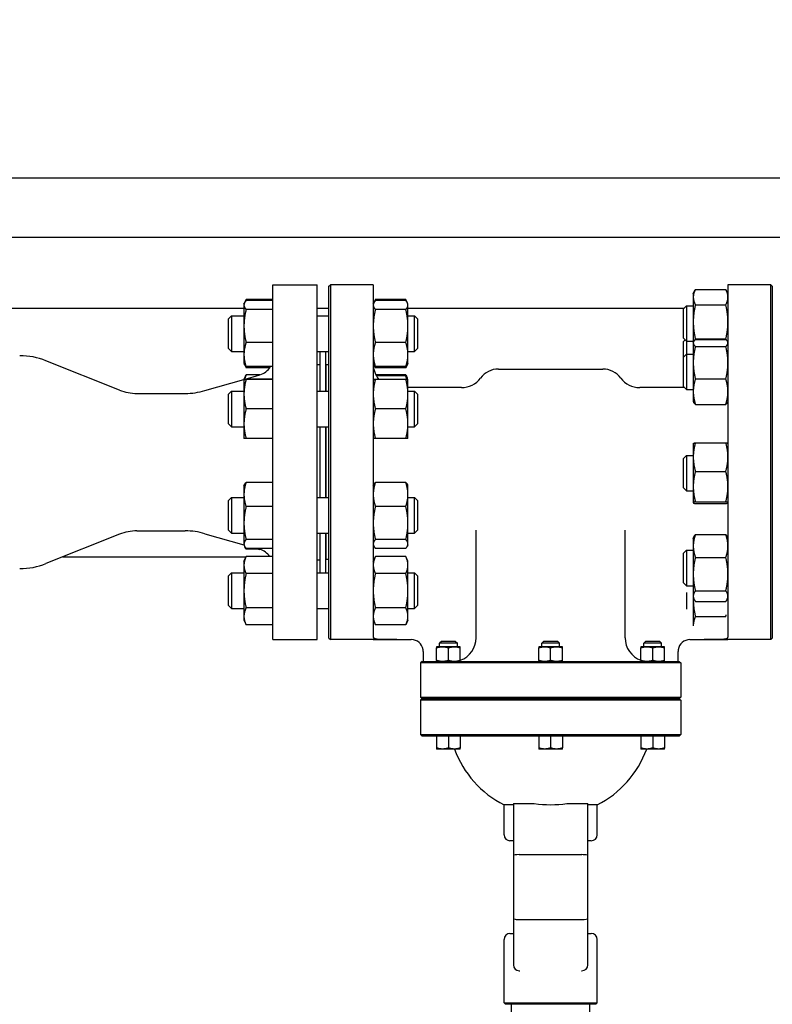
# Model space of a CAD drawing. Header units: inches. Extents: x 5 to 1128, y -85 to 748.
# Tile 630 of 656: x 577 to 593, y 682 to 703. Entities that reach past the tile are written whole.
import ezdxf

# ---------------------------------------------------------------- set-up
doc = ezdxf.new("R2010")
doc.units = ezdxf.units.IN
doc.header["$LTSCALE"] = 32
doc.header["$MEASUREMENT"] = 0
doc.layers.add('Dimension (ANSI)', color=7, linetype='Continuous', lineweight=25)
doc.layers.add('Visible (ANSI)', color=7, linetype='Continuous', lineweight=30)
doc.styles.add('Note Text (ANSI)', font='tahoma.ttf')
doc.dimstyles.new('SB Fraction-16 (ANSI)', dxfattribs={"dimscale": 32, "dimtxt": 0.125, "dimasz": 0.098425, "dimexe": 0.125, "dimexo": 0.0625, "dimgap": 0.031496, "dimtad": 0, "dimtih": 1, "dimtoh": 1, "dimdec": 4, "dimrnd": 1e-08, "dimzin": 0, "dimdsep": 46, "dimlunit": 5, "dimtxsty": 'Note Text (ANSI)', "dimcen": 0.09, "dimdle": 0.393701, "dimclrd": 256, "dimclre": 256, "dimclrt": 256, "dimadec": 0, "dimazin": 3, "dimtfac": 0.96, "dimtofl": 0, "dimtmove": 0, "dimatfit": 3, "dimfxl": 1, "dimfrac": 2, "dimtolj": 1, "dimtzin": 12, "dimlwd": -1, "dimlwe": -1, "dimarcsym": 0})

# ---------------------------------------------------------------- blocks, each defined once
blk = doc.blocks.new('*D18')
at = {"layer": 'Defpoints', "color": 0, "transparency": 16777216}
for p in [(736.781, 720.097), (484.781, 699.94), (736.781, 699.94)]:
    blk.add_point(p, dxfattribs=at)
at = {"layer": 'Dimension (ANSI)', "transparency": 16777216}
for p, q in [((484.781, 701.94), (484.781, 724.097)), ((736.781, 701.94), (736.781, 724.097)), ((487.93, 720.097), (607.035, 720.097)), ((733.631, 720.097), (617.526, 720.097))]:
    blk.add_line(p, q, dxfattribs=at)
for points in [[(487.93, 720.622), (487.93, 719.572), (484.781, 720.097)], [(733.631, 720.622), (733.631, 719.572), (736.781, 720.097)]]:
    blk.add_solid(points, dxfattribs=at)
at = {"layer": 'Dimension (ANSI)', "transparency": 16777216, "insert": (608.043, 722.181), "char_height": 4, "attachment_point": 1, "style": 'Note Text (ANSI)'}
blk.add_mtext('\\A1;252', dxfattribs=at)

msp = doc.modelspace()

# ---------------------------------------------------------------- linework, layer by layer
at = {"layer": 'Visible (ANSI)'}
for p, q in [((602.46813, 699.93978), (572.96813, 699.93978)), ((638.71813, 698.68978), (570.21813, 698.68978)), ((582.84313, 690.18978), (582.84313, 697.68978)), ((582.84313, 697.68978), (583.78063, 697.68978)), ((583.78063, 690.18978), (583.78063, 697.68978)), ((584.03063, 697.65853), (584.06188, 697.68978)), ((584.06188, 697.68978), (584.06188, 690.18978)), ((584.96813, 697.68978), (584.06188, 697.68978)), ((584.96813, 697.68978), (584.96813, 690.23809)), ((592.46813, 697.68978), (592.46813, 690.23809)), ((593.37438, 697.68978), (592.46813, 697.68978)), ((593.37438, 690.18978), (593.37438, 697.68978)), ((593.40563, 697.65853), (593.37438, 697.68978)), ((584.03063, 690.22103), (584.03063, 697.65853)), ((591.73413, 697.49562), (591.76979, 697.57209)), ((591.73413, 697.49562), (591.73413, 697.42748)), ((591.77922, 697.59132), (592.42305, 697.59132)), ((592.46813, 697.49562), (592.43247, 697.57209)), ((593.40563, 697.65853), (593.40563, 690.22103)), ((582.23463, 697.28099), (582.24499, 697.30319)), ((582.23463, 697.28099), (582.23463, 697.25955)), ((582.23463, 697.25955), (582.23463, 696.81722)), ((582.24499, 697.30319), (582.27955, 697.37731)), ((582.84313, 697.37767), (582.27972, 697.37767)), ((582.84313, 697.35325), (582.27972, 697.35325)), ((584.96813, 697.28099), (584.97842, 697.30304)), ((584.97842, 697.30304), (585.01321, 697.37766)), ((585.01321, 697.37766), (585.01322, 697.37767)), ((585.65705, 697.37767), (585.01322, 697.37767)), ((585.65705, 697.35309), (585.01322, 697.35309)), ((585.65705, 697.37767), (585.65705, 697.37766)), ((585.69185, 697.30304), (585.65705, 697.37766)), ((585.70213, 697.28099), (585.69185, 697.30304)), ((585.70213, 697.25968), (585.70213, 697.28099)), ((585.70213, 696.81773), (585.70213, 697.25968)), ((591.52813, 697.18312), (591.59063, 697.24562)), ((591.59063, 697.24562), (591.59063, 696.49562)), ((591.59063, 697.24562), (591.73413, 697.24562)), ((591.73413, 697.42748), (591.73413, 696.90328)), ((591.77922, 697.26364), (592.42305, 697.26364)), ((582.23463, 697.18978), (575.74938, 697.18978)), ((582.84313, 697.16585), (582.27972, 697.16585)), ((584.03063, 697.18978), (583.78063, 697.18978)), ((585.65705, 697.16628), (585.01322, 697.16628)), ((591.5348, 697.18978), (585.70213, 697.18978)), ((591.52813, 696.55812), (591.52813, 697.18312)), ((581.90563, 696.96849), (581.96813, 697.03099)), ((581.90563, 696.34349), (581.90563, 696.96849)), ((581.96813, 697.03099), (581.96813, 696.28099)), ((581.96813, 697.03099), (582.23463, 697.03099)), ((583.78063, 697.03099), (584.03063, 697.03099)), ((585.70213, 697.03099), (585.84313, 697.03099)), ((585.84313, 696.28099), (585.84313, 697.03099)), ((585.90563, 696.96849), (585.84313, 697.03099)), ((585.90563, 696.96849), (585.90563, 696.34349)), ((591.73413, 696.90328), (591.73413, 696.47319)), ((582.23463, 696.81722), (582.23463, 696.21365)), ((585.70213, 696.21403), (585.70213, 696.81773)), ((582.84313, 696.46859), (582.27972, 696.46859)), ((585.65705, 696.46917), (585.01322, 696.46917)), ((591.52813, 696.55812), (591.59063, 696.49562)), ((591.52813, 696.4887), (591.56284, 696.52341)), ((591.52813, 696.16069), (591.52813, 696.4887)), ((591.59063, 696.49562), (591.59063, 696.22319)), ((591.59063, 696.49562), (591.73413, 696.49562)), ((591.73413, 696.47319), (591.74065, 696.48716)), ((591.73413, 696.47319), (591.73413, 696.45952)), ((591.73413, 696.45952), (591.73413, 696.04128)), ((591.77922, 696.54293), (592.42305, 696.54293)), ((591.77922, 696.53457), (592.42305, 696.53457)), ((592.46813, 696.47319), (592.46162, 696.48716)), ((581.90563, 696.34349), (581.96813, 696.28099)), ((581.96813, 696.28099), (582.23463, 696.28099)), ((582.23463, 696.21365), (582.23463, 696.03099)), ((583.78063, 696.28099), (584.03063, 696.28099)), ((583.84313, 695.43987), (583.84313, 696.28099)), ((583.96313, 695.43987), (583.96313, 696.28099)), ((585.70213, 696.28099), (585.84313, 696.28099)), ((585.70213, 696.03099), (585.70213, 696.21403)), ((585.90563, 696.34349), (585.84313, 696.28099)), ((591.52813, 696.16069), (591.59063, 696.22319)), ((591.59063, 696.22319), (591.59063, 695.47319)), ((591.59063, 696.22319), (591.73413, 696.22319)), ((591.77922, 696.38447), (592.42305, 696.38447)), ((579.60236, 695.46382), (578.04805, 696.08321)), ((582.23463, 696.03099), (582.24499, 696.00879)), ((582.24499, 696.00879), (582.27955, 695.93466)), ((583.78063, 696.00228), (583.84313, 696.00228)), ((583.96813, 695.99978), (583.96813, 695.43987)), ((584.03063, 695.99978), (583.96813, 695.99978)), ((584.96813, 696.03099), (584.97842, 696.00893)), ((584.97842, 696.00893), (585.01321, 695.93431)), ((585.69185, 696.00893), (585.65705, 695.93431)), ((585.70213, 696.03099), (585.69185, 696.00893)), ((591.52813, 695.53569), (591.52813, 696.16069)), ((591.73413, 696.04128), (591.73413, 695.42995)), ((582.84313, 695.95872), (582.27972, 695.95872)), ((582.7784, 695.9343), (582.27972, 695.9343)), ((583.96313, 695.87978), (583.96813, 695.87978)), ((585.65705, 695.95888), (585.01322, 695.95888)), ((585.65705, 695.9343), (585.01322, 695.9343)), ((587.61577, 695.90828), (589.8205, 695.90828)), ((581.40828, 695.45089), (582.23463, 695.68784)), ((582.23463, 695.68987), (582.26433, 695.75355)), ((582.23463, 695.68987), (582.23463, 695.37689)), ((582.24214, 695.68999), (582.5715, 695.78444)), ((582.56867, 695.78362), (582.27972, 695.78362)), ((582.84313, 695.69019), (582.27972, 695.69019)), ((582.84313, 695.68955), (582.27972, 695.68955)), ((585.65705, 695.68988), (585.01322, 695.68988)), ((585.65705, 695.68986), (585.01322, 695.68986)), ((585.65705, 695.78362), (585.02467, 695.78362)), ((585.65705, 695.76196), (585.03665, 695.76196)), ((585.69185, 695.71191), (585.67244, 695.75355)), ((585.70213, 695.68987), (585.69185, 695.71191)), ((585.70213, 695.37735), (585.70213, 695.68987)), ((591.77922, 695.69809), (592.42305, 695.69809)), ((579.97254, 695.39278), (580.99482, 695.39278)), ((581.90563, 695.37737), (581.96813, 695.43987)), ((581.90563, 694.75237), (581.90563, 695.37737)), ((581.96813, 695.43987), (581.96813, 694.68987)), ((581.96813, 695.43987), (582.23463, 695.43987)), ((582.23463, 695.37689), (582.23463, 694.75189)), ((583.78063, 695.43987), (584.03063, 695.43987)), ((586.8343, 695.51458), (585.70213, 695.51458)), ((585.70213, 695.43987), (585.84313, 695.43987)), ((585.70213, 694.75235), (585.70213, 695.37735)), ((585.84313, 694.68987), (585.84313, 695.43987)), ((585.90563, 695.37737), (585.84313, 695.43987)), ((585.90563, 695.37737), (585.90563, 694.75237)), ((591.54924, 695.51458), (590.60197, 695.51458)), ((591.52813, 695.53569), (591.59063, 695.47319)), ((591.59063, 695.47319), (591.73413, 695.47319)), ((591.73413, 695.42995), (591.73413, 695.22319)), ((591.73413, 695.22319), (591.74065, 695.20922)), ((592.46813, 695.22319), (592.46162, 695.20922)), ((582.84313, 695.06423), (582.27972, 695.06423)), ((585.65705, 695.06484), (585.01322, 695.06484)), ((591.77922, 695.16181), (592.42305, 695.16181)), ((581.90563, 694.75237), (581.96813, 694.68987)), ((582.23463, 694.75189), (582.23463, 694.43987)), ((585.70213, 694.43987), (585.70213, 694.75235)), ((585.90563, 694.75237), (585.84313, 694.68987)), ((581.96813, 694.68987), (582.23463, 694.68987)), ((583.78063, 694.68987), (584.03063, 694.68987)), ((583.84313, 693.18969), (583.84313, 694.68987)), ((583.96313, 693.18969), (583.96313, 694.68987)), ((583.96813, 694.68987), (583.96813, 693.18969)), ((585.70213, 694.68987), (585.84313, 694.68987)), ((582.84313, 694.43955), (582.27972, 694.43955)), ((585.65705, 694.43986), (585.01322, 694.43986)), ((591.73413, 694.33284), (591.73453, 694.33369)), ((591.73413, 694.33284), (591.73413, 694.0482)), ((591.77922, 694.35085), (592.42305, 694.35085)), ((592.46813, 694.33284), (592.46773, 694.33369)), ((591.52813, 694.02034), (591.59063, 694.08284)), ((591.52813, 693.39534), (591.52813, 694.02034)), ((591.59063, 694.08284), (591.59063, 693.33284)), ((591.59063, 694.08284), (591.73413, 694.08284)), ((591.73413, 694.0482), (591.73413, 693.42406)), ((591.77922, 693.74556), (592.42305, 693.74556)), ((582.84313, 693.51162), (582.27972, 693.51162)), ((585.65705, 693.51178), (585.01322, 693.51178)), ((582.23463, 693.43969), (582.24484, 693.46159)), ((582.23463, 693.43969), (582.23463, 693.25624)), ((584.96813, 693.43969), (584.97841, 693.46173)), ((585.70213, 693.43969), (585.69185, 693.46173)), ((585.70213, 693.25662), (585.70213, 693.43969)), ((591.52813, 693.39534), (591.59063, 693.33284)), ((591.59063, 693.33284), (591.73413, 693.33284)), ((591.73413, 693.42406), (591.73413, 693.08369)), ((581.90563, 693.12719), (581.96813, 693.18969)), ((581.90563, 692.50219), (581.90563, 693.12719)), ((581.96813, 693.18969), (581.96813, 692.43969)), ((581.96813, 693.18969), (582.23463, 693.18969)), ((582.23463, 693.25624), (582.23463, 692.6524)), ((583.78063, 693.18969), (584.03063, 693.18969)), ((585.70213, 692.65291), (585.70213, 693.25662)), ((585.70213, 693.18969), (585.84313, 693.18969)), ((585.84313, 692.43969), (585.84313, 693.18969)), ((585.90563, 693.12719), (585.84313, 693.18969)), ((585.90563, 693.12719), (585.90563, 692.50219)), ((591.77922, 693.10255), (592.42305, 693.10255)), ((582.84313, 693.00086), (582.27972, 693.00086)), ((585.65705, 693.00145), (585.01322, 693.00145)), ((591.73413, 693.08369), (591.73413, 693.08284)), ((591.73413, 693.08284), (591.73453, 693.08198)), ((591.77922, 693.06483), (592.42305, 693.06483)), ((592.46813, 693.08284), (592.46773, 693.08198)), ((579.97254, 692.48678), (580.99482, 692.48678)), ((581.90563, 692.50219), (581.96813, 692.43969)), ((582.23463, 692.6524), (582.23463, 692.21084)), ((585.70213, 692.21098), (585.70213, 692.65291)), ((585.90563, 692.50219), (585.84313, 692.43969)), ((587.14333, 690.22718), (587.14333, 692.50221)), ((590.29294, 690.22718), (590.29294, 692.50221)), ((579.60236, 692.41574), (578.04805, 691.79635)), ((581.40828, 692.42867), (582.23463, 692.19172)), ((581.96813, 692.43969), (582.23463, 692.43969)), ((582.84313, 692.30393), (582.27972, 692.30393)), ((583.78063, 692.43969), (584.03063, 692.43969)), ((583.84313, 691.59857), (583.84313, 692.43969)), ((583.96313, 691.59857), (583.96313, 692.43969)), ((583.96813, 692.43969), (583.96813, 691.87978)), ((585.65705, 692.30436), (585.01322, 692.30436)), ((585.70213, 692.43969), (585.84313, 692.43969)), ((591.73413, 692.32836), (591.74912, 692.36051)), ((591.73413, 692.32836), (591.73413, 692.1678)), ((591.77922, 692.40927), (592.42305, 692.40927)), ((592.46813, 692.32836), (592.45314, 692.36051)), ((582.23463, 692.21084), (582.23463, 692.18969)), ((582.23463, 692.18969), (582.24484, 692.1678)), ((582.24484, 692.1678), (582.25367, 692.14887)), ((582.84313, 692.11776), (582.27972, 692.11776)), ((582.54192, 692.1036), (582.27972, 692.1036)), ((582.49256, 692.11776), (582.5715, 692.09512)), ((584.96813, 692.18969), (584.97841, 692.16765)), ((585.65705, 692.1176), (585.01322, 692.1176)), ((585.70213, 692.18969), (585.69185, 692.16765)), ((585.70213, 692.18969), (585.70213, 692.21098)), ((591.52813, 692.01586), (591.59063, 692.07836)), ((591.59063, 692.07836), (591.59063, 691.32836)), ((591.59063, 692.07836), (591.73413, 692.07836)), ((591.73413, 692.1678), (591.73413, 691.57337)), ((578.40799, 691.93978), (582.27716, 691.93978)), ((582.23463, 691.84857), (582.27955, 691.9449)), ((582.23463, 691.84857), (582.23463, 691.76456)), ((582.84313, 691.94526), (582.27972, 691.94526)), ((583.78063, 691.87728), (583.84313, 691.87728)), ((583.96313, 691.99978), (583.96813, 691.99978)), ((583.96313, 691.93978), (583.96813, 691.93978)), ((584.03063, 691.87978), (583.96813, 691.87978)), ((584.96813, 691.84857), (585.01321, 691.94525)), ((585.01321, 691.94525), (585.01322, 691.94526)), ((585.65705, 691.94526), (585.01322, 691.94526)), ((585.65705, 691.94526), (585.65705, 691.94525)), ((585.70213, 691.84857), (585.65705, 691.94525)), ((585.70213, 691.76483), (585.70213, 691.84857)), ((591.52813, 691.39086), (591.52813, 692.01586)), ((591.77922, 691.92633), (592.42305, 691.92633)), ((582.23463, 691.76456), (582.23463, 691.22302)), ((585.70213, 691.22355), (585.70213, 691.76483)), ((581.90563, 691.53607), (581.96813, 691.59857)), ((581.90563, 690.91107), (581.90563, 691.53607)), ((581.96813, 691.59857), (581.96813, 690.84857)), ((581.96813, 691.59857), (582.23463, 691.59857)), ((582.84313, 691.58387), (582.27972, 691.58387)), ((583.78063, 691.59857), (584.03063, 691.59857)), ((585.65705, 691.5844), (585.01322, 691.5844)), ((585.70213, 691.59857), (585.84313, 691.59857)), ((585.84313, 690.84857), (585.84313, 691.59857)), ((585.90563, 691.53607), (585.84313, 691.59857)), ((585.90563, 691.53607), (585.90563, 690.91107)), ((591.73413, 691.57337), (591.73413, 691.10894)), ((582.23463, 691.22302), (582.23463, 690.68203)), ((585.70213, 690.6823), (585.70213, 691.22355)), ((591.52813, 691.39086), (591.59063, 691.32836)), ((591.59063, 691.32836), (591.73413, 691.32836)), ((591.77922, 691.22042), (592.42305, 691.22042)), ((591.59063, 691.18342), (591.59063, 690.83447)), ((591.73413, 691.10894), (591.73413, 691.07836)), ((591.73413, 691.07836), (591.74912, 691.04621)), ((591.73413, 691.07836), (591.73413, 691.04161)), ((591.73413, 691.04161), (591.73413, 690.48475)), ((592.46813, 691.07836), (592.45314, 691.04621)), ((581.90563, 690.91107), (581.96813, 690.84857)), ((581.96813, 690.84857), (582.23463, 690.84857)), ((582.84313, 690.86218), (582.27972, 690.86218)), ((583.78063, 690.84857), (584.03063, 690.84857)), ((585.65705, 690.86271), (585.01322, 690.86271)), ((585.70213, 690.84857), (585.84313, 690.84857)), ((585.90563, 690.91107), (585.84313, 690.84857)), ((591.77922, 690.99745), (592.42305, 690.99745)), ((582.23463, 690.68203), (582.23463, 690.59857)), ((582.23463, 690.59857), (582.27955, 690.50225)), ((584.96813, 690.59857), (585.01321, 690.5019)), ((585.70213, 690.59857), (585.65705, 690.5019)), ((585.70213, 690.59857), (585.70213, 690.6823)), ((591.77922, 690.68126), (592.42305, 690.68126)), ((582.84313, 690.50189), (582.27972, 690.50189)), ((585.65705, 690.50189), (585.01322, 690.50189)), ((591.73413, 690.48475), (591.73413, 690.47938)), ((582.84313, 690.18978), (583.78063, 690.18978)), ((584.03063, 690.22103), (584.06188, 690.18978)), ((584.96813, 690.18978), (584.06188, 690.18978)), ((585.46813, 690.19111), (584.96813, 690.19111)), ((584.96813, 690.19111), (584.96813, 690.18978)), ((584.96813, 690.18978), (585.77313, 690.18978)), ((591.66313, 690.18978), (592.46813, 690.18978)), ((592.46813, 690.19111), (591.96813, 690.19111)), ((592.46813, 690.18978), (592.46813, 690.19111)), ((593.37438, 690.18978), (592.46813, 690.18978)), ((593.40563, 690.22103), (593.37438, 690.18978)), ((586.43368, 690.03968), (586.30868, 690.03968)), ((586.30868, 689.74951), (586.30868, 690.01735)), ((586.40843, 690.15238), (586.37118, 690.11513)), ((586.74618, 690.11513), (586.37118, 690.11513)), ((586.37118, 690.03968), (586.37118, 690.11513)), ((586.70893, 690.15238), (586.40843, 690.15238)), ((586.68368, 690.03968), (586.43368, 690.03968)), ((586.55868, 689.74951), (586.55868, 690.01735)), ((586.80868, 690.03968), (586.68368, 690.03968)), ((586.70893, 690.15238), (586.74618, 690.11513)), ((586.74618, 690.03968), (586.74618, 690.11513)), ((586.80868, 689.74951), (586.80868, 690.01735)), ((588.59313, 690.03968), (588.46813, 690.03968)), ((588.46813, 689.74951), (588.46813, 690.01735)), ((588.56788, 690.15238), (588.53063, 690.11513)), ((588.90563, 690.11513), (588.53063, 690.11513)), ((588.53063, 690.03968), (588.53063, 690.11513)), ((588.86838, 690.15238), (588.56788, 690.15238)), ((588.84313, 690.03968), (588.59313, 690.03968)), ((588.71813, 689.74951), (588.71813, 690.01735)), ((588.96813, 690.03968), (588.84313, 690.03968)), ((588.86838, 690.15238), (588.90563, 690.11513)), ((588.90563, 690.03968), (588.90563, 690.11513)), ((588.96813, 689.74951), (588.96813, 690.01735)), ((590.75258, 690.03968), (590.62758, 690.03968)), ((590.62758, 689.74951), (590.62758, 690.01735)), ((590.72733, 690.15238), (590.69008, 690.11513)), ((591.06508, 690.11513), (590.69008, 690.11513)), ((590.69008, 690.03968), (590.69008, 690.11513)), ((591.02783, 690.15238), (590.72733, 690.15238)), ((591.00258, 690.03968), (590.75258, 690.03968)), ((590.87758, 689.74951), (590.87758, 690.01735)), ((591.12758, 690.03968), (591.00258, 690.03968)), ((591.02783, 690.15238), (591.06508, 690.11513)), ((591.06508, 690.03968), (591.06508, 690.11513)), ((591.12758, 689.74951), (591.12758, 690.01735)), ((586.02313, 689.93978), (586.02313, 689.72718)), ((591.41313, 689.72718), (591.41313, 689.93978)), ((585.99938, 689.72718), (585.96813, 689.69593)), ((586.03135, 689.69593), (585.96813, 689.69593)), ((585.96813, 689.69593), (585.96813, 688.97103)), ((585.99938, 689.72718), (586.06247, 689.72718)), ((587.58076, 689.69593), (586.03135, 689.69593)), ((586.06247, 689.72718), (587.58393, 689.72718)), ((589.85551, 689.69593), (587.58076, 689.69593)), ((587.58393, 689.72718), (589.85234, 689.72718)), ((589.85234, 689.72718), (591.3738, 689.72718)), ((591.40491, 689.69593), (589.85551, 689.69593)), ((591.3738, 689.72718), (591.43688, 689.72718)), ((591.46813, 689.69593), (591.40491, 689.69593)), ((591.43688, 689.72718), (591.46813, 689.69593)), ((591.46813, 689.69593), (591.46813, 688.97103)), ((585.96813, 688.97103), (586.03135, 688.97103)), ((585.99938, 688.93978), (585.96813, 688.97103)), ((585.99938, 688.93978), (585.96813, 688.90853)), ((586.06247, 688.93978), (585.99938, 688.93978)), ((585.99938, 688.93978), (586.06247, 688.93978)), ((586.03135, 688.97103), (587.58076, 688.97103)), ((587.58393, 688.93978), (586.06247, 688.93978)), ((586.06247, 688.93978), (587.58393, 688.93978)), ((587.58076, 688.97103), (589.85551, 688.97103)), ((589.85234, 688.93978), (587.58393, 688.93978)), ((587.58393, 688.93978), (589.85234, 688.93978)), ((591.3738, 688.93978), (589.85234, 688.93978)), ((589.85234, 688.93978), (591.3738, 688.93978)), ((589.85551, 688.97103), (591.40491, 688.97103)), ((591.43688, 688.93978), (591.3738, 688.93978)), ((591.3738, 688.93978), (591.43688, 688.93978)), ((591.40491, 688.97103), (591.46813, 688.97103)), ((591.43688, 688.93978), (591.46813, 688.97103)), ((591.43688, 688.93978), (591.46813, 688.90853)), ((586.03135, 688.90853), (585.96813, 688.90853)), ((585.96813, 688.90853), (585.96813, 688.18363)), ((587.58076, 688.90853), (586.03135, 688.90853)), ((589.85551, 688.90853), (587.58076, 688.90853)), ((591.40491, 688.90853), (589.85551, 688.90853)), ((591.46813, 688.90853), (591.40491, 688.90853)), ((591.46813, 688.90853), (591.46813, 688.18363)), ((585.96813, 688.18363), (586.03135, 688.18363)), ((585.99938, 688.15238), (585.96813, 688.18363)), ((586.06247, 688.15238), (585.99938, 688.15238)), ((586.03135, 688.18363), (587.58076, 688.18363)), ((587.58393, 688.15238), (586.06247, 688.15238)), ((586.30868, 688.15238), (586.30868, 687.89971)), ((586.55868, 688.15238), (586.55868, 687.89971)), ((586.80868, 688.15238), (586.80868, 687.89971)), ((587.58076, 688.18363), (589.85551, 688.18363)), ((589.85234, 688.15238), (587.58393, 688.15238)), ((588.46813, 688.15238), (588.46813, 687.89971)), ((588.71813, 688.15238), (588.71813, 687.89971)), ((588.96813, 688.15238), (588.96813, 687.89971)), ((591.3738, 688.15238), (589.85234, 688.15238)), ((589.85551, 688.18363), (591.40491, 688.18363)), ((590.62758, 688.15238), (590.62758, 687.89971)), ((590.87758, 688.15238), (590.87758, 687.89971)), ((591.12758, 688.15238), (591.12758, 687.89971)), ((591.43688, 688.15238), (591.3738, 688.15238)), ((591.40491, 688.18363), (591.46813, 688.18363)), ((591.43688, 688.15238), (591.46813, 688.18363)), ((586.43368, 687.87738), (586.30868, 687.87738)), ((586.68368, 687.87738), (586.43368, 687.87738)), ((586.80868, 687.87738), (586.68368, 687.87738)), ((588.59313, 687.87738), (588.46813, 687.87738)), ((588.84313, 687.87738), (588.59313, 687.87738)), ((588.96813, 687.87738), (588.84313, 687.87738)), ((590.75258, 687.87738), (590.62758, 687.87738)), ((591.00258, 687.87738), (590.75258, 687.87738)), ((591.12758, 687.87738), (591.00258, 687.87738)), ((587.93073, 686.69609), (587.73388, 686.69609)), ((587.73388, 686.06478), (587.73388, 686.69609)), ((587.93073, 686.72718), (588.05573, 686.72718)), ((587.93073, 686.72718), (587.93073, 685.62346)), ((588.05573, 686.72718), (588.3732, 686.72718)), ((589.06307, 686.72718), (589.38053, 686.72718)), ((589.38053, 686.72718), (589.50553, 686.72718)), ((589.50553, 685.62346), (589.50553, 686.72718)), ((589.70238, 686.69609), (589.50553, 686.69609)), ((589.70238, 686.06478), (589.70238, 686.69609)), ((587.93073, 685.93978), (587.85888, 685.93978)), ((589.57738, 685.93978), (589.50553, 685.93978)), ((587.93073, 685.62346), (587.93073, 684.29547)), ((588.05573, 685.6455), (589.38053, 685.6455)), ((589.50553, 684.29547), (589.50553, 685.62346)), ((587.93073, 684.29547), (587.93073, 683.31675)), ((588.05573, 684.27343), (589.38053, 684.27343)), ((589.50553, 683.31675), (589.50553, 684.29547)), ((587.85888, 683.97915), (587.93073, 683.97915)), ((589.50553, 683.97915), (589.57738, 683.97915)), ((587.73388, 682.51434), (587.73388, 683.85415)), ((589.70238, 682.51434), (589.70238, 683.85415)), ((588.05573, 683.19175), (588.0652, 683.19175)), ((589.37107, 683.19175), (589.38053, 683.19175)), ((587.73388, 682.51434), (589.70238, 682.51434)), ((587.76513, 682.48309), (587.73388, 682.51434)), ((589.67113, 682.48309), (587.76513, 682.48309)), ((587.89136, 681.93191), (587.89136, 682.48309)), ((589.5449, 681.93191), (589.5449, 682.48309)), ((589.67113, 682.48309), (589.70238, 682.51434))]:
    msp.add_line(p, q, dxfattribs=at)
for centre, radius, start, end in [((577.49277, 694.68978), 1.5, 68.272718, 90), ((585.46813, 696.01458), 0.5, 180, 220.496535), ((582.46813, 696.14491), 0.375, 286, 330.231967), ((587.61577, 695.43584), 0.47244, 90, 143.477266), ((589.8205, 695.43584), 0.47244, 36.522734, 90), ((586.8343, 696.01458), 0.5, 270, 323.477266), ((590.60197, 696.01458), 0.5, 216.522734, 270), ((579.97254, 696.39278), 1, 248.272718, 270), ((580.99482, 696.89278), 1.5, 270, 286), ((579.97254, 691.48678), 1, 90, 111.727282), ((580.99482, 690.98678), 1.5, 74, 90), ((582.46813, 691.73465), 0.375, 34.16838, 74), ((577.49277, 693.18978), 1.5, 270, 291.727282), ((585.77313, 689.93978), 0.25, 8.604112, 90), ((586.64333, 690.22718), 0.5, 289.311794, 0), ((590.79294, 690.22718), 0.5, 180, 250.688206), ((591.66313, 689.93978), 0.25, 90, 171.395888), ((588.71813, 688.62482), 2.16535, 200.192895, 242.964308), ((588.71813, 688.62482), 2.16535, 297.035692, 339.807105), ((587.85888, 686.06478), 0.125, 180, 270), ((589.57738, 686.06478), 0.125, 270, 0), ((587.85888, 683.85415), 0.125, 90, 180), ((589.57738, 683.85415), 0.125, 0, 90), ((588.05573, 683.31675), 0.125, 180, 270), ((589.38053, 683.31675), 0.125, 270, 0)]:
    msp.add_arc(centre, radius, start, end, dxfattribs=at)
for centre, major_axis, ratio, start_param, end_param in [((588.71813, 688.71917), (2.14771, 0), 0.93969262, 4.55108575, 4.87369221), ((588.05573, 685.62346), (0.125, 0), 0.17632698, 1.57079633, 3.14159265), ((589.38053, 685.62346), (-0.125, 0), 0.17632698, 3.14159265, 4.71238898), ((588.05573, 684.29547), (-0.125, 0), 0.17632698, 0, 1.57079633), ((589.38053, 684.29547), (-0.125, 0), 0.17632698, 1.57079633, 3.14159265)]:
    msp.add_ellipse(centre, major_axis=major_axis, ratio=ratio, start_param=start_param, end_param=end_param, dxfattribs=at)
for points, weights in [([(591.77922, 697.59132), (591.73413, 697.50352), (591.73413, 697.42748)], [1, 1.0379548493, 1]), ([(592.46813, 697.42748), (592.46813, 697.50352), (592.42305, 697.59132)], [1, 1.0379548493, 1]), ([(582.27972, 697.35325), (582.23463, 697.30303), (582.23463, 697.25955)], [1, 1.0379548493, 1]), ([(582.23463, 697.25955), (582.23463, 697.21606), (582.27972, 697.16585)], [1, 1.0379548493, 1]), ([(582.27972, 697.37767), (582.26753, 697.35149), (582.25876, 697.32694)], [1, 1.00998587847, 1.01471720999]), ([(582.27955, 697.37731), (582.27963, 697.37749), (582.27972, 697.37767)], [1.00013849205, 1.00006937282, 1]), ([(585.01322, 697.35309), (584.96813, 697.30303), (584.96813, 697.25968)], [1, 1.0379548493, 1]), ([(584.96813, 697.25968), (584.96813, 697.21633), (585.01322, 697.16628)], [1, 1.0379548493, 1]), ([(585.01322, 697.37767), (585.00095, 697.35136), (584.99215, 697.3267)], [1, 1.01004922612, 1.01477702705]), ([(585.67812, 697.3267), (585.66931, 697.35136), (585.65705, 697.37767)], [1.01477702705, 1.01004922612, 1]), ([(585.70213, 697.25968), (585.70213, 697.30303), (585.65705, 697.35309)], [1, 1.0379548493, 1]), ([(585.65705, 697.16628), (585.70213, 697.21633), (585.70213, 697.25968)], [1, 1.0379548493, 1]), ([(591.73413, 697.42748), (591.73413, 697.35144), (591.77922, 697.26364)], [1, 1.0379548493, 1]), ([(591.77922, 697.26364), (591.73413, 697.07052), (591.73413, 696.90328)], [1, 1.0379548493, 1]), ([(592.42305, 697.26364), (592.46813, 697.35144), (592.46813, 697.42748)], [1, 1.0379548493, 1]), ([(592.46813, 696.90328), (592.46813, 697.07052), (592.42305, 697.26364)], [1, 1.0379548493, 1]), ([(582.27972, 697.16585), (582.23463, 696.97902), (582.23463, 696.81722)], [1, 1.0379548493, 1]), ([(585.01322, 697.16628), (584.96813, 696.97949), (584.96813, 696.81773)], [1, 1.0379548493, 1]), ([(585.70213, 696.81773), (585.70213, 696.97949), (585.65705, 697.16628)], [1, 1.0379548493, 1]), ([(591.73413, 696.90328), (591.73413, 696.73605), (591.77922, 696.54293)], [1, 1.0379548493, 1]), ([(592.42305, 696.54293), (592.46813, 696.73605), (592.46813, 696.90328)], [1, 1.0379548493, 1]), ([(582.23463, 696.81722), (582.23463, 696.65542), (582.27972, 696.46859)], [1, 1.0379548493, 1]), ([(584.96813, 696.81773), (584.96813, 696.65596), (585.01322, 696.46917)], [1, 1.0379548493, 1]), ([(585.65705, 696.46917), (585.70213, 696.65596), (585.70213, 696.81773)], [1, 1.0379548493, 1]), ([(582.27972, 696.46859), (582.23463, 696.33197), (582.23463, 696.21365)], [1, 1.0379548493, 1]), ([(585.01322, 696.46917), (584.96813, 696.33244), (584.96813, 696.21403)], [1, 1.0379548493, 1]), ([(585.70213, 696.21403), (585.70213, 696.33244), (585.65705, 696.46917)], [1, 1.0379548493, 1]), ([(591.77922, 696.53457), (591.73413, 696.49435), (591.73413, 696.45952)], [1, 1.0379548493, 1]), ([(591.73413, 696.45952), (591.73413, 696.42469), (591.77922, 696.38447)], [1, 1.0379548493, 1]), ([(591.77922, 696.54293), (591.7763, 696.53611), (591.77358, 696.5294)], [1, 1.00237533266, 1.0044533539]), ([(592.42869, 696.5294), (592.42597, 696.53611), (592.42305, 696.54293)], [1.0044533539, 1.00237533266, 1]), ([(592.46813, 696.45952), (592.46813, 696.49435), (592.42305, 696.53457)], [1, 1.0379548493, 1]), ([(592.42305, 696.38447), (592.46813, 696.42469), (592.46813, 696.45952)], [1, 1.0379548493, 1]), ([(582.23463, 696.21365), (582.23463, 696.09534), (582.27972, 695.95872)], [1, 1.0379548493, 1]), ([(584.96813, 696.21403), (584.96813, 696.09561), (585.01322, 695.95888)], [1, 1.0379548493, 1]), ([(585.65705, 695.95888), (585.70213, 696.09561), (585.70213, 696.21403)], [1, 1.0379548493, 1]), ([(591.77922, 696.38447), (591.73413, 696.20056), (591.73413, 696.04128)], [1, 1.0379548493, 1]), ([(592.46813, 696.04128), (592.46813, 696.20056), (592.42305, 696.38447)], [1, 1.0379548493, 1]), ([(582.27972, 695.95872), (582.25602, 695.98512), (582.24499, 696.00879)], [1, 1.01959616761, 1.01895725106]), ([(585.01322, 695.95888), (584.98945, 695.98527), (584.97842, 696.00893)], [1, 1.01965700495, 1.01895308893]), ([(585.69185, 696.00893), (585.68082, 695.98527), (585.65705, 695.95888)], [1.01895308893, 1.01965700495, 1]), ([(591.73413, 696.04128), (591.73413, 695.88201), (591.77922, 695.69809)], [1, 1.0379548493, 1]), ([(592.42305, 695.69809), (592.46813, 695.88201), (592.46813, 696.04128)], [1, 1.0379548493, 1]), ([(582.25865, 695.9852), (582.26745, 695.96057), (582.27972, 695.9343)], [1.01477953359, 1.01005189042, 1]), ([(584.99215, 695.98527), (585.00095, 695.96061), (585.01322, 695.9343)], [1.01477953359, 1.01005189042, 1]), ([(585.65705, 695.9343), (585.66932, 695.96061), (585.67812, 695.98527)], [1, 1.01005189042, 1.01477953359]), ([(582.27972, 695.69019), (582.23463, 695.69002), (582.23463, 695.68987)], [1, 1.0379548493, 1]), ([(582.23463, 695.68987), (582.23463, 695.68972), (582.27972, 695.68955)], [1, 1.0379548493, 1]), ([(582.27972, 695.68955), (582.23463, 695.522), (582.23463, 695.37689)], [1, 1.0379548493, 1]), ([(582.27972, 695.78362), (582.26032, 695.73571), (582.24947, 695.69209)], [1, 1.0159841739, 1.01850530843]), ([(582.26433, 695.75355), (582.27118, 695.76823), (582.27972, 695.78362)], [1.01139008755, 1.00697791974, 1]), ([(585.01322, 695.68988), (584.96813, 695.68988), (584.96813, 695.68987)], [1, 1.0379548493, 1]), ([(584.96813, 695.68987), (584.96813, 695.68986), (585.01322, 695.68986)], [1, 1.0379548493, 1]), ([(585.01322, 695.68986), (584.96813, 695.52238), (584.96813, 695.37735)], [1, 1.0379548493, 1]), ([(585.65705, 695.78362), (585.66559, 695.76823), (585.67244, 695.75355)], [1, 1.00697791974, 1.01139008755]), ([(585.67179, 695.74428), (585.66519, 695.76351), (585.65705, 695.78362)], [1.01096558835, 1.00664681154, 1]), ([(585.65705, 695.76196), (585.68082, 695.73557), (585.69185, 695.71191)], [1, 1.01966212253, 1.01895272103]), ([(585.67812, 695.68988), (585.66931, 695.72475), (585.65705, 695.76196)], [1.01477702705, 1.01004922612, 1]), ([(585.70213, 695.68987), (585.70213, 695.68988), (585.65705, 695.68988)], [1, 1.0379548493, 1]), ([(585.65705, 695.68986), (585.70213, 695.68986), (585.70213, 695.68987)], [1, 1.0379548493, 1]), ([(585.70213, 695.37735), (585.70213, 695.52238), (585.65705, 695.68986)], [1, 1.0379548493, 1]), ([(591.77922, 695.69809), (591.73413, 695.5544), (591.73413, 695.42995)], [1, 1.0379548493, 1]), ([(592.46813, 695.42995), (592.46813, 695.5544), (592.42305, 695.69809)], [1, 1.0379548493, 1]), ([(582.23463, 695.37689), (582.23463, 695.23179), (582.27972, 695.06423)], [1, 1.0379548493, 1]), ([(584.96813, 695.37735), (584.96813, 695.23232), (585.01322, 695.06484)], [1, 1.0379548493, 1]), ([(585.65705, 695.06484), (585.70213, 695.23232), (585.70213, 695.37735)], [1, 1.0379548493, 1]), ([(591.73413, 695.42995), (591.73413, 695.3055), (591.77922, 695.16181)], [1, 1.0379548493, 1]), ([(592.42305, 695.16181), (592.46813, 695.3055), (592.46813, 695.42995)], [1, 1.0379548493, 1]), ([(591.77922, 695.16181), (591.75103, 695.18695), (591.74065, 695.20922)], [1, 1.02339782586, 1.017947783]), ([(592.46162, 695.20922), (592.45124, 695.18695), (592.42305, 695.16181)], [1.017947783, 1.02339782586, 1]), ([(582.27972, 695.06423), (582.23463, 694.89685), (582.23463, 694.75189)], [1, 1.0379548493, 1]), ([(585.01322, 695.06484), (584.96813, 694.89738), (584.96813, 694.75235)], [1, 1.0379548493, 1]), ([(585.70213, 694.75235), (585.70213, 694.89738), (585.65705, 695.06484)], [1, 1.0379548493, 1]), ([(582.23463, 694.75189), (582.23463, 694.60693), (582.27972, 694.43955)], [1, 1.0379548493, 1]), ([(584.96813, 694.75235), (584.96813, 694.60732), (585.01322, 694.43986)], [1, 1.0379548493, 1]), ([(585.65705, 694.43986), (585.70213, 694.60732), (585.70213, 694.75235)], [1, 1.0379548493, 1]), ([(582.27972, 694.43955), (582.2347, 694.43972), (582.23463, 694.43987)], [1, 1.03789475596, 1.00011999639]), ([(585.01322, 694.43986), (584.96814, 694.43986), (584.96813, 694.43987)], [1, 1.03795242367, 1.00000485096]), ([(585.70213, 694.43987), (585.70213, 694.43986), (585.65705, 694.43986)], [1.00000485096, 1.03795242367, 1]), ([(591.77922, 694.35085), (591.73413, 694.18866), (591.73413, 694.0482)], [1, 1.0379548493, 1]), ([(591.73453, 694.33369), (591.73825, 694.34166), (591.77922, 694.35085)], [1.00648758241, 1.03437304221, 1]), ([(592.46813, 694.0482), (592.46813, 694.18866), (592.42305, 694.35085)], [1, 1.0379548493, 1]), ([(592.42305, 694.35085), (592.46402, 694.34166), (592.46773, 694.33369)], [1, 1.03437304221, 1.00648758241]), ([(591.73413, 694.0482), (591.73413, 693.90775), (591.77922, 693.74556)], [1, 1.0379548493, 1]), ([(592.42305, 693.74556), (592.46813, 693.90775), (592.46813, 694.0482)], [1, 1.0379548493, 1]), ([(591.77922, 693.74556), (591.73413, 693.57327), (591.73413, 693.42406)], [1, 1.0379548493, 1]), ([(592.46813, 693.42406), (592.46813, 693.57327), (592.42305, 693.74556)], [1, 1.0379548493, 1]), ([(582.27972, 693.51162), (582.23463, 693.37477), (582.23463, 693.25624)], [1, 1.0379548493, 1]), ([(582.24484, 693.46159), (582.25587, 693.48524), (582.27972, 693.51162)], [1.01894813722, 1.01972294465, 1]), ([(585.01322, 693.51178), (584.96813, 693.37504), (584.96813, 693.25662)], [1, 1.0379548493, 1]), ([(584.97841, 693.46173), (584.98944, 693.48539), (585.01322, 693.51178)], [1.01895272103, 1.01966212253, 1]), ([(585.70213, 693.25662), (585.70213, 693.37504), (585.65705, 693.51178)], [1, 1.0379548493, 1]), ([(585.65705, 693.51178), (585.68082, 693.48539), (585.69185, 693.46173)], [1, 1.01966212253, 1.01895272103]), ([(591.73413, 693.42406), (591.73413, 693.27485), (591.77922, 693.10255)], [1, 1.0379548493, 1]), ([(592.42305, 693.10255), (592.46813, 693.27485), (592.46813, 693.42406)], [1, 1.0379548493, 1]), ([(582.23463, 693.25624), (582.23463, 693.13772), (582.27972, 693.00086)], [1, 1.0379548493, 1]), ([(584.96813, 693.25662), (584.96813, 693.13819), (585.01322, 693.00145)], [1, 1.0379548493, 1]), ([(585.65705, 693.00145), (585.70213, 693.13819), (585.70213, 693.25662)], [1, 1.0379548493, 1]), ([(591.77922, 693.10255), (591.73413, 693.09245), (591.73413, 693.08369)], [1, 1.0379548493, 1]), ([(592.46813, 693.08369), (592.46813, 693.09245), (592.42305, 693.10255)], [1, 1.0379548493, 1]), ([(582.27972, 693.00086), (582.23463, 692.81412), (582.23463, 692.6524)], [1, 1.0379548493, 1]), ([(585.01322, 693.00145), (584.96813, 692.81467), (584.96813, 692.65291)], [1, 1.0379548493, 1]), ([(585.70213, 692.65291), (585.70213, 692.81467), (585.65705, 693.00145)], [1, 1.0379548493, 1]), ([(591.73413, 693.08369), (591.73413, 693.07494), (591.77922, 693.06483)], [1, 1.0379548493, 1]), ([(592.42305, 693.06483), (592.46813, 693.07494), (592.46813, 693.08369)], [1, 1.0379548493, 1]), ([(582.23463, 692.6524), (582.23463, 692.49067), (582.27972, 692.30393)], [1, 1.0379548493, 1]), ([(584.96813, 692.65291), (584.96813, 692.49115), (585.01322, 692.30436)], [1, 1.0379548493, 1]), ([(585.65705, 692.30436), (585.70213, 692.49115), (585.70213, 692.65291)], [1, 1.0379548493, 1]), ([(582.27972, 692.30393), (582.23463, 692.25405), (582.23463, 692.21084)], [1, 1.0379548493, 1]), ([(585.01322, 692.30436), (584.96813, 692.25432), (584.96813, 692.21098)], [1, 1.0379548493, 1]), ([(585.70213, 692.21098), (585.70213, 692.25432), (585.65705, 692.30436)], [1, 1.0379548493, 1]), ([(591.77922, 692.40927), (591.73413, 692.27986), (591.73413, 692.1678)], [1, 1.0379548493, 1]), ([(591.74912, 692.36051), (591.75996, 692.38375), (591.77922, 692.40927)], [1.0184677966, 1.01586753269, 1]), ([(592.46813, 692.1678), (592.46813, 692.27986), (592.42305, 692.40927)], [1, 1.0379548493, 1]), ([(592.42305, 692.40927), (592.44231, 692.38375), (592.45314, 692.36051)], [1, 1.01586753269, 1.0184677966]), ([(582.23463, 692.21084), (582.23463, 692.16764), (582.27972, 692.11776)], [1, 1.0379548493, 1]), ([(582.27972, 692.1036), (582.2638, 692.12715), (582.25367, 692.14887)], [1, 1.01308300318, 1.01714660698]), ([(582.27143, 692.1273), (582.27535, 692.1156), (582.27972, 692.1036)], [1.00644238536, 1.00355397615, 1]), ([(584.96813, 692.21098), (584.96813, 692.16764), (585.01322, 692.1176)], [1, 1.0379548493, 1]), ([(585.65705, 692.1176), (585.70213, 692.16764), (585.70213, 692.21098)], [1, 1.0379548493, 1]), ([(591.73413, 692.1678), (591.73413, 692.05573), (591.77922, 691.92633)], [1, 1.0379548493, 1]), ([(592.42305, 691.92633), (592.46813, 692.05573), (592.46813, 692.1678)], [1, 1.0379548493, 1]), ([(582.27972, 691.94526), (582.23463, 691.84843), (582.23463, 691.76456)], [1, 1.0379548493, 1]), ([(582.27955, 691.9449), (582.27963, 691.94508), (582.27972, 691.94526)], [1.00013849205, 1.00006937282, 1]), ([(585.01322, 691.94526), (584.96813, 691.84857), (584.96813, 691.76483)], [1, 1.0379548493, 1]), ([(585.70213, 691.76483), (585.70213, 691.84857), (585.65705, 691.94526)], [1, 1.0379548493, 1]), ([(591.77922, 691.92633), (591.73413, 691.73718), (591.73413, 691.57337)], [1, 1.0379548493, 1]), ([(592.46813, 691.57337), (592.46813, 691.73718), (592.42305, 691.92633)], [1, 1.0379548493, 1]), ([(582.23463, 691.76456), (582.23463, 691.6807), (582.27972, 691.58387)], [1, 1.0379548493, 1]), ([(584.96813, 691.76483), (584.96813, 691.68109), (585.01322, 691.5844)], [1, 1.0379548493, 1]), ([(585.65705, 691.5844), (585.70213, 691.68109), (585.70213, 691.76483)], [1, 1.0379548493, 1]), ([(582.27972, 691.58387), (582.23463, 691.39049), (582.23463, 691.22302)], [1, 1.0379548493, 1]), ([(585.01322, 691.5844), (584.96813, 691.39102), (584.96813, 691.22355)], [1, 1.0379548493, 1]), ([(585.70213, 691.22355), (585.70213, 691.39102), (585.65705, 691.5844)], [1, 1.0379548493, 1]), ([(591.73413, 691.57337), (591.73413, 691.40957), (591.77922, 691.22042)], [1, 1.0379548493, 1]), ([(592.42305, 691.22042), (592.46813, 691.40957), (592.46813, 691.57337)], [1, 1.0379548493, 1]), ([(582.23463, 691.22302), (582.23463, 691.05556), (582.27972, 690.86218)], [1, 1.0379548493, 1]), ([(584.96813, 691.22355), (584.96813, 691.05608), (585.01322, 690.86271)], [1, 1.0379548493, 1]), ([(585.65705, 690.86271), (585.70213, 691.05608), (585.70213, 691.22355)], [1, 1.0379548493, 1]), ([(591.77922, 691.22042), (591.73413, 691.16068), (591.73413, 691.10894)], [1, 1.0379548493, 1]), ([(592.46813, 691.10894), (592.46813, 691.16068), (592.42305, 691.22042)], [1, 1.0379548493, 1]), ([(591.73413, 691.10894), (591.73413, 691.0572), (591.77922, 690.99745)], [1, 1.0379548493, 1]), ([(591.73461, 691.07734), (591.73413, 691.05946), (591.73413, 691.04161)], [1.00702656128, 1.00391765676, 1]), ([(591.73413, 691.04161), (591.73413, 690.87437), (591.77922, 690.68126)], [1, 1.0379548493, 1]), ([(592.42305, 690.99745), (592.46813, 691.0572), (592.46813, 691.10894)], [1, 1.0379548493, 1]), ([(582.27972, 690.86218), (582.23463, 690.76564), (582.23463, 690.68203)], [1, 1.0379548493, 1]), ([(585.01322, 690.86271), (584.96813, 690.76603), (584.96813, 690.6823)], [1, 1.0379548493, 1]), ([(585.70213, 690.6823), (585.70213, 690.76603), (585.65705, 690.86271)], [1, 1.0379548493, 1]), ([(582.23463, 690.68203), (582.23463, 690.59843), (582.27972, 690.50189)], [1, 1.0379548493, 1]), ([(584.96813, 690.6823), (584.96813, 690.59857), (585.01322, 690.50189)], [1, 1.0379548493, 1]), ([(585.65705, 690.50189), (585.70213, 690.59857), (585.70213, 690.6823)], [1, 1.0379548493, 1]), ([(591.77922, 690.68126), (591.73413, 690.57595), (591.73413, 690.48475)], [1, 1.0379548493, 1]), ([(592.42305, 690.68126), (592.42688, 690.69767), (592.43037, 690.71373)], [1, 1.00311765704, 1.00572313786]), ([(592.4262, 690.67379), (592.42465, 690.67751), (592.42305, 690.68126)], [1.00251979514, 1.00130475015, 1]), ([(591.73413, 690.48475), (591.73413, 690.48202), (591.73417, 690.47928)], [1, 1.00109767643, 1.00213186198]), ([(586.30868, 690.03968), (586.30868, 690.03968), (586.30868, 690.01735)], [1, 1.04314139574, 1.01001874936]), ([(586.30868, 690.01735), (586.37567, 690.03968), (586.43368, 690.03968)], [1.01001874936, 1.04314139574, 1]), ([(586.43368, 690.03968), (586.4917, 690.03968), (586.55868, 690.01735)], [1, 1.04314139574, 1.01001874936]), ([(586.55868, 690.01735), (586.62567, 690.03968), (586.68368, 690.03968)], [1.01001874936, 1.04314139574, 1]), ([(586.68368, 690.03968), (586.7417, 690.03968), (586.80868, 690.01735)], [1, 1.04314139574, 1.01001874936]), ([(586.80868, 690.01735), (586.80868, 690.03968), (586.80868, 690.03968)], [1.01001874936, 1.04314139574, 1]), ([(588.46813, 690.03968), (588.46813, 690.03968), (588.46813, 690.01735)], [1, 1.04314139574, 1.01001874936]), ([(588.46813, 690.01735), (588.53512, 690.03968), (588.59313, 690.03968)], [1.01001874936, 1.04314139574, 1]), ([(588.59313, 690.03968), (588.65115, 690.03968), (588.71813, 690.01735)], [1, 1.04314139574, 1.01001874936]), ([(588.71813, 690.01735), (588.78512, 690.03968), (588.84313, 690.03968)], [1.01001874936, 1.04314139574, 1]), ([(588.84313, 690.03968), (588.90115, 690.03968), (588.96813, 690.01735)], [1, 1.04314139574, 1.01001874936]), ([(588.96813, 690.01735), (588.96813, 690.03968), (588.96813, 690.03968)], [1.01001874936, 1.04314139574, 1]), ([(590.62758, 690.03968), (590.62758, 690.03968), (590.62758, 690.01735)], [1, 1.04314139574, 1.01001874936]), ([(590.62758, 690.01735), (590.69457, 690.03968), (590.75258, 690.03968)], [1.01001874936, 1.04314139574, 1]), ([(590.75258, 690.03968), (590.81059, 690.03968), (590.87758, 690.01735)], [1, 1.04314139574, 1.01001874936]), ([(590.87758, 690.01735), (590.94457, 690.03968), (591.00258, 690.03968)], [1.01001874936, 1.04314139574, 1]), ([(591.00258, 690.03968), (591.06059, 690.03968), (591.12758, 690.01735)], [1, 1.04314139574, 1.01001874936]), ([(591.12758, 690.01735), (591.12758, 690.03968), (591.12758, 690.03968)], [1.01001874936, 1.04314139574, 1]), ([(586.43368, 689.72718), (586.37567, 689.72718), (586.30868, 689.74951)], [1, 1.04314139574, 1.01001874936]), ([(586.30868, 689.74951), (586.30868, 689.72718), (586.30868, 689.72718)], [1.01001874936, 1.04314139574, 1]), ([(586.55868, 689.74951), (586.4917, 689.72718), (586.43368, 689.72718)], [1.01001874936, 1.04314139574, 1]), ([(586.68368, 689.72718), (586.62567, 689.72718), (586.55868, 689.74951)], [1, 1.04314139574, 1.01001874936]), ([(586.80868, 689.74951), (586.7417, 689.72718), (586.68368, 689.72718)], [1.01001874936, 1.04314139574, 1]), ([(586.80868, 689.73279), (586.80868, 689.73827), (586.80868, 689.74951)], [1.02411989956, 1.0264275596, 1.01001874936]), ([(588.59313, 689.72718), (588.53512, 689.72718), (588.46813, 689.74951)], [1, 1.04314139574, 1.01001874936]), ([(588.46813, 689.74951), (588.46813, 689.72718), (588.46813, 689.72718)], [1.01001874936, 1.04314139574, 1]), ([(588.71813, 689.74951), (588.65115, 689.72718), (588.59313, 689.72718)], [1.01001874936, 1.04314139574, 1]), ([(588.84313, 689.72718), (588.78512, 689.72718), (588.71813, 689.74951)], [1, 1.04314139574, 1.01001874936]), ([(588.96813, 689.74951), (588.90115, 689.72718), (588.84313, 689.72718)], [1.01001874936, 1.04314139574, 1]), ([(588.96813, 689.72718), (588.96813, 689.72718), (588.96813, 689.74951)], [1, 1.04314139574, 1.01001874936]), ([(590.75258, 689.72718), (590.69457, 689.72718), (590.62758, 689.74951)], [1, 1.04314139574, 1.01001874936]), ([(590.62758, 689.74951), (590.62758, 689.73827), (590.62758, 689.73279)], [1.01001874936, 1.0264275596, 1.02411989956]), ([(590.87758, 689.74951), (590.81059, 689.72718), (590.75258, 689.72718)], [1.01001874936, 1.04314139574, 1]), ([(591.00258, 689.72718), (590.94457, 689.72718), (590.87758, 689.74951)], [1, 1.04314139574, 1.01001874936]), ([(591.12758, 689.74951), (591.06059, 689.72718), (591.00258, 689.72718)], [1.01001874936, 1.04314139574, 1]), ([(591.12758, 689.72718), (591.12758, 689.72718), (591.12758, 689.74951)], [1, 1.04314139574, 1.01001874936]), ([(586.43368, 687.87738), (586.37567, 687.87738), (586.30868, 687.89971)], [1, 1.04314139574, 1.01001874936]), ([(586.30868, 687.89971), (586.30868, 687.87738), (586.30868, 687.87738)], [1.01001874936, 1.04314139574, 1]), ([(586.55868, 687.89971), (586.4917, 687.87738), (586.43368, 687.87738)], [1.01001874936, 1.04314139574, 1]), ([(586.68368, 687.87738), (586.62567, 687.87738), (586.55868, 687.89971)], [1, 1.04314139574, 1.01001874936]), ([(586.80868, 687.89971), (586.7417, 687.87738), (586.68368, 687.87738)], [1.01001874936, 1.04314139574, 1]), ([(586.80868, 687.87738), (586.80868, 687.87738), (586.80868, 687.89971)], [1, 1.04314139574, 1.01001874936]), ([(588.59313, 687.87738), (588.53512, 687.87738), (588.46813, 687.89971)], [1, 1.04314139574, 1.01001874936]), ([(588.46813, 687.89971), (588.46813, 687.87738), (588.46813, 687.87738)], [1.01001874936, 1.04314139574, 1]), ([(588.71813, 687.89971), (588.65115, 687.87738), (588.59313, 687.87738)], [1.01001874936, 1.04314139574, 1]), ([(588.84313, 687.87738), (588.78512, 687.87738), (588.71813, 687.89971)], [1, 1.04314139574, 1.01001874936]), ([(588.96813, 687.89971), (588.90115, 687.87738), (588.84313, 687.87738)], [1.01001874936, 1.04314139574, 1]), ([(588.96813, 687.87738), (588.96813, 687.87738), (588.96813, 687.89971)], [1, 1.04314139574, 1.01001874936]), ([(590.75258, 687.87738), (590.69457, 687.87738), (590.62758, 687.89971)], [1, 1.04314139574, 1.01001874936]), ([(590.62758, 687.89971), (590.62758, 687.87738), (590.62758, 687.87738)], [1.01001874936, 1.04314139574, 1]), ([(590.87758, 687.89971), (590.81059, 687.87738), (590.75258, 687.87738)], [1.01001874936, 1.04314139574, 1]), ([(591.00258, 687.87738), (590.94457, 687.87738), (590.87758, 687.89971)], [1, 1.04314139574, 1.01001874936]), ([(591.12758, 687.89971), (591.06059, 687.87738), (591.00258, 687.87738)], [1.01001874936, 1.04314139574, 1]), ([(591.12758, 687.87738), (591.12758, 687.87738), (591.12758, 687.89971)], [1, 1.04314139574, 1.01001874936])]:
    msp.add_rational_spline(points, weights, degree=2, dxfattribs=at)
for points, knots in [([(584.96813, 690.23809), (584.96813, 690.22798), (584.98054, 690.21893), (585.0315, 690.20539), (585.07007, 690.20081), (585.15908, 690.19496), (585.21527, 690.19326), (585.33842, 690.19138), (585.40537, 690.19111), (585.46813, 690.19111)], [5.7958414, 5.7958414, 5.7958414, 5.7958414, 6.27736494, 6.27736494, 6.75888849, 6.75888849, 7.23717233, 7.23717233, 7.71545616, 7.71545616, 7.71545616, 7.71545616]), ([(591.96813, 690.19111), (592.03094, 690.19111), (592.09792, 690.19138), (592.22112, 690.19326), (592.27733, 690.19497), (592.3663, 690.20082), (592.40483, 690.2054), (592.45574, 690.21894), (592.46813, 690.22799), (592.46813, 690.23809)], [3.85772328, 3.85772328, 3.85772328, 3.85772328, 4.33627604, 4.33627604, 4.8148288, 4.8148288, 5.29608334, 5.29608334, 5.77733787, 5.77733787, 5.77733787, 5.77733787])]:
    msp.add_open_spline(points, degree=3, knots=knots, dxfattribs=at)
for points in [[(586.02313, 689.93978), (586.0231, 689.95228), (586.02211, 689.96488), (586.02032, 689.97718)], [(591.41595, 689.97718), (591.41415, 689.96488), (591.41317, 689.95228), (591.41313, 689.93978)]]:
    msp.add_open_spline(points, degree=3, dxfattribs=at)

# ---------------------------------------------------------------- dimensions: what is measured, and where the dimension line sits
at = {"layer": 'Dimension (ANSI)'}
dim = msp.add_linear_dim(base=(736.78063, 720.09726), p1=(484.78063, 699.93978), p2=(736.78063, 699.93978), dimstyle='SB Fraction-16 (ANSI)', override={"dimgap": 0.031496, "dimtih": 0, "dimtoh": 0, "dimdec": 4, "dimtol": 0, "dimlim": 0, "dimtp": 0, "dimtm": 0, "dimtdec": 2, "dimatfit": 1}, dxfattribs=at)
dim.commit()
dim.dimension.update_dxf_attribs({"geometry": '*D18', "text_midpoint": (612.28063, 720.09726), "dimtype": 160})

doc.saveas('drawing.dxf')
